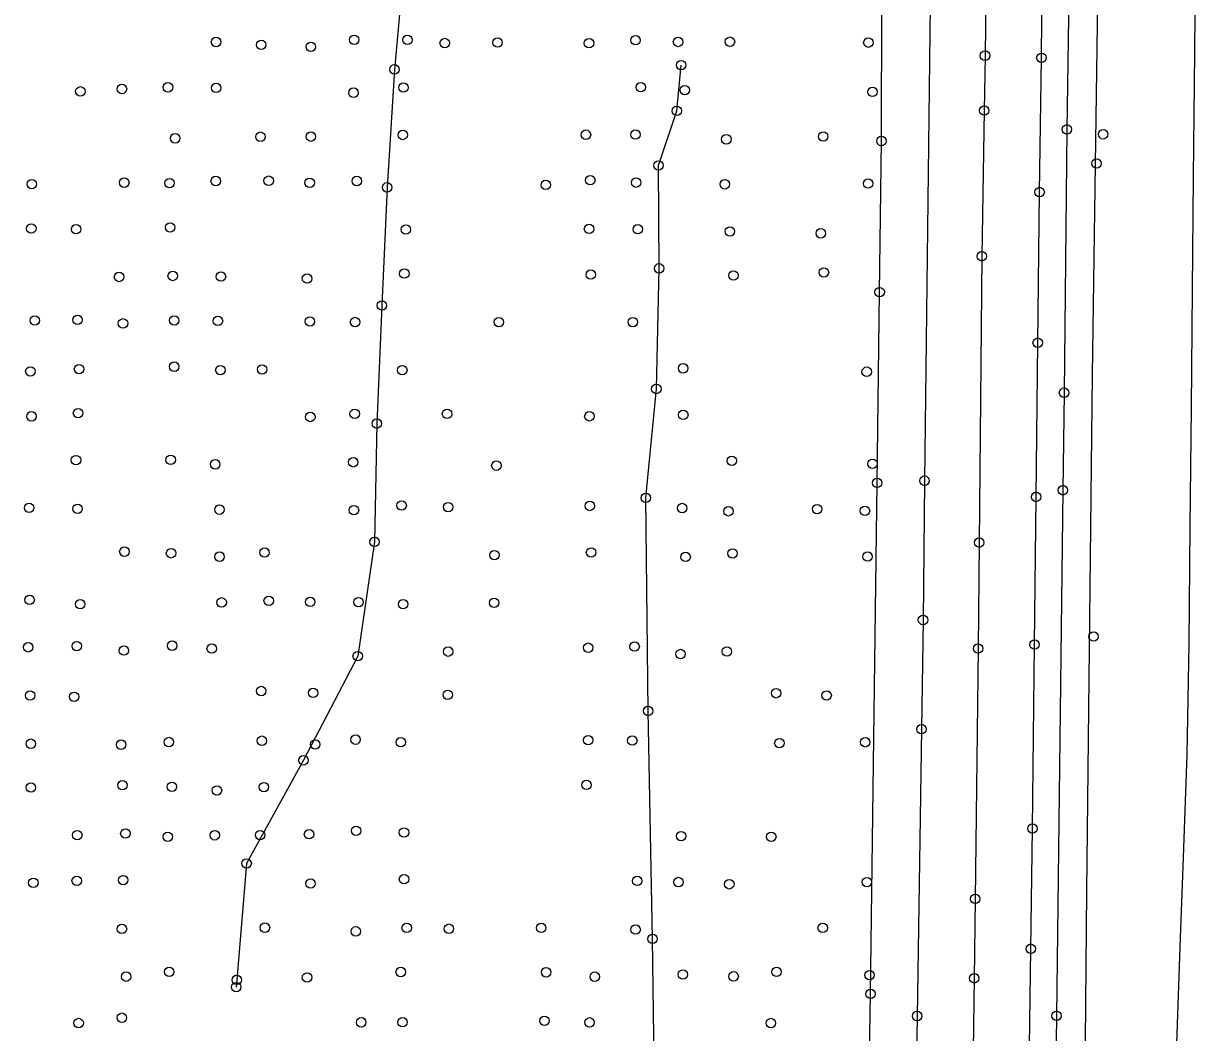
# Model space of a CAD drawing. Extents: x 20503438 to 20508873, y 7964251 to 7984667.
# Drawn here: x 20506371.1 to 20506619.2, y 7965840 to 7966053.3 of the extents above; entities that cross this region are included whole.
import ezdxf

# ---------------------------------------------------------------- set-up
doc = ezdxf.new("R2010")
doc.units = 0
for name, color, linetype in [('SurBreakLine', 7, 'Continuous'), ('SurDrainageArrowDown', 7, 'Continuous'), ('SurDrainageArrowUp', 7, 'Continuous'), ('SurEdgeRoadPaved', 7, 'Continuous'), ('SurEdgeShoulderPaved', 7, 'Continuous'), ('SurGuardRailCable', 7, 'Continuous'), ('SurPointsNonDTM', 7, 'Continuous'), ('SurSurveyPoints', 7, 'Continuous')]:
    doc.layers.add(name, color=color, linetype=linetype)

msp = doc.modelspace()

# ---------------------------------------------------------------- linework, layer by layer
at = {"layer": 'SurBreakLine'}
msp.add_lwpolyline([(20506575.03, 7966091.32), (20506574.47, 7966046.48), (20506574.3, 7966034.89), (20506573.79, 7966004.08), (20506573.24, 7965943.56), (20506573.01, 7965921.17), (20506572.41, 7965868.26), (20506572.19, 7965851.48), (20506571.55, 7965805.69), (20506571.07, 7965770.25), (20506570.51, 7965726.13), (20506569.97, 7965681.25), (20506569.81, 7965648.66), (20506569.61, 7965626.21), (20506569.39, 7965603.88), (20506569.1, 7965572.92)], dxfattribs=at)
at = {"layer": 'SurDrainageArrowDown'}
for points in [[(20506619.2, 7966097.06), (20506618.97, 7966072.88), (20506618.74, 7966047.06), (20506618.49, 7966020.9), (20506618.27, 7965997.06), (20506618.04, 7965972.06), (20506617.81, 7965947.06), (20506617.58, 7965922.17), (20506617.16, 7965898.81), (20506616.37, 7965877.03), (20506615.69, 7965858.08), (20506614.95, 7965837.72), (20506614.27, 7965818.75), (20506613.48, 7965796.99), (20506612.75, 7965776.62), (20506612.14, 7965759.68)], [(20506451.89, 7966068.48), (20506449.59, 7966043.59), (20506448.03, 7966018.65), (20506446.94, 7965993.68), (20506445.85, 7965968.71), (20506445.37, 7965943.72), (20506441.82, 7965919.57), (20506430.33, 7965897.55), (20506418.33, 7965875.75), (20506416.24, 7965851.15), (20506416.14, 7965849.62)]]:
    msp.add_lwpolyline(points, dxfattribs=at)
at = {"layer": 'SurDrainageArrowUp'}
msp.add_lwpolyline([(20506506.08, 7965804.87), (20506504.55, 7965810.9), (20506504.53, 7965833.98), (20506504.17, 7965859.8), (20506503.23, 7965907.98), (20506502.75, 7965953.01), (20506504.97, 7965976.04), (20506505.55, 7966001.53), (20506505.42, 7966023.27), (20506509.3, 7966034.82), (20506510.22, 7966044.49)], dxfattribs=at)
at = {"layer": 'SurEdgeRoadPaved'}
for points in [[(20506562.98, 7966069.12), (20506561.69, 7965956.65), (20506561.36, 7965927.21), (20506561.02, 7965904.12), (20506560.12, 7965843.51), (20506559.8, 7965821.05), (20506559.37, 7965785.5), (20506558.21, 7965668.14), (20506558.03, 7965647.17), (20506557.54, 7965608.72), (20506556.5, 7965506.31), (20506555.98, 7965462.45), (20506555.76, 7965426.25), (20506555.55, 7965390.53), (20506555.55, 7965365.32), (20506555.55, 7965323.6), (20506555.42, 7965283.68), (20506555.63, 7965249), (20506555.73, 7965220.22), (20506555.85, 7965201.63)], [(20506586.02, 7966017.66), (20506586.39, 7966046.04), (20506586.58, 7966062.88)], [(20506579.33, 7965201.74), (20506579.06, 7965228.35), (20506578.95, 7965259.46), (20506579.02, 7965289.12), (20506579.03, 7965292.09), (20506578.95, 7965330.25), (20506579.12, 7965400.3), (20506579.58, 7965475.25), (20506579.7, 7965495.86), (20506579.77, 7965507.64), (20506580.77, 7965579.04), (20506582.18, 7965713.39), (20506584.15, 7965857.73), (20506584.51, 7965883.12), (20506584.95, 7965922.01), (20506585.27, 7965953.21), (20506585.61, 7965985.81), (20506586.02, 7966017.66)]]:
    msp.add_lwpolyline(points, dxfattribs=at)
at = {"layer": 'SurEdgeShoulderPaved'}
for points in [[(20506592.19, 7966059.31), (20506591.79, 7966030.9), (20506591.18, 7965975.25), (20506590.93, 7965954.62), (20506589.59, 7965843.55), (20506588.16, 7965735.35), (20506587.68, 7965699.72), (20506587.42, 7965658.24), (20506587.16, 7965625.38), (20506586.88, 7965601.51), (20506586.38, 7965556.01), (20506585.73, 7965519.42), (20506585.6, 7965482.7), (20506584.9, 7965409.44), (20506584.81, 7965350.17), (20506584.84, 7965327.41), (20506584.92, 7965304.74), (20506584.98, 7965265.69), (20506584.99, 7965225.89), (20506585.23, 7965201.77)], [(20506545.59, 7965201.59), (20506545.55, 7965219.53), (20506545.56, 7965256.58), (20506545.28, 7965284.63), (20506545.36, 7965320.45), (20506545.43, 7965347.11), (20506545.59, 7965423.56), (20506545.77, 7965452.03), (20506546.43, 7965505.49), (20506546.86, 7965559.32), (20506548.13, 7965680.05), (20506548.89, 7965738.14), (20506549.41, 7965796.65), (20506550.26, 7965848.19), (20506551.65, 7965956.18), (20506552.19, 7965996.51), (20506552.57, 7966028.45), (20506552.68, 7966057.72)]]:
    msp.add_lwpolyline(points, dxfattribs=at)
at = {"layer": 'SurGuardRailCable'}
msp.add_lwpolyline([(20506613.34, 7964252.79), (20506601.5, 7964822.04), (20506598.64, 7964984.08), (20506597.55, 7965074.02), (20506596.61, 7965201.81), (20506594.34, 7965701.8), (20506594.71, 7965733.27), (20506595.45, 7965806.52), (20506596.03, 7965869.84), (20506597.23, 7965978.92), (20506600.18, 7966186.78), (20506601.51, 7966279.91), (20506601.63, 7966286.68)], dxfattribs=at)
at = {"layer": 'SurPointsNonDTM'}
for centre in [(20506598.06, 7966023.69), (20506597.43, 7965923.7)]:
    msp.add_circle(centre, 1, dxfattribs=at)
at = {"layer": 'SurSurveyPoints'}
for centre in [(20506411.86, 7966049.37), (20506441.07, 7966049.83), (20506452.33, 7966049.81), (20506500.57, 7966049.74), (20506509.56, 7966049.38), (20506520.54, 7966049.43), (20506421.42, 7966048.78), (20506431.91, 7966048.36), (20506460.22, 7966049.15), (20506471.39, 7966049.25), (20506490.73, 7966049.12), (20506549.81, 7966049.24), (20506510.22, 7966044.49), (20506574.47, 7966046.48), (20506586.39, 7966046.04), (20506449.59, 7966043.59), (20506391.97, 7966039.44), (20506401.7, 7966039.79), (20506411.89, 7966039.67), (20506451.5, 7966039.75), (20506501.67, 7966039.82), (20506383.17, 7966038.93), (20506440.93, 7966038.66), (20506510.99, 7966039.21), (20506550.68, 7966038.82), (20506509.3, 7966034.82), (20506574.3, 7966034.89), (20506451.36, 7966029.72), (20506490.09, 7966029.78), (20506500.55, 7966029.81), (20506591.79, 7966030.9), (20506599.44, 7966029.86), (20506403.22, 7966029.01), (20506421.25, 7966029.35), (20506431.91, 7966029.37), (20506519.77, 7966028.8), (20506540.25, 7966029.4), (20506552.57, 7966028.45), (20506505.42, 7966023.27), (20506392.46, 7966019.64), (20506411.79, 7966019.99), (20506422.99, 7966020.05), (20506431.66, 7966019.61), (20506441.63, 7966019.99), (20506491, 7966020.16), (20506500.69, 7966019.65), (20506372.9, 7966019.34), (20506402.04, 7966019.54), (20506448.03, 7966018.65), (20506481.59, 7966019.17), (20506519.45, 7966019.29), (20506549.76, 7966019.46), (20506586.02, 7966017.66), (20506586.02, 7966017.66), (20506372.8, 7966009.95), (20506382.27, 7966009.79), (20506402.15, 7966010.18), (20506452.01, 7966009.74), (20506490.74, 7966009.86), (20506501.04, 7966009.8), (20506520.52, 7966009.32), (20506539.74, 7966008.93), (20506573.79, 7966004.08), (20506402.7, 7965999.92), (20506412.9, 7965999.79), (20506451.68, 7966000.43), (20506491.1, 7966000.21), (20506505.55, 7966001.53), (20506521.27, 7966000.02), (20506540.41, 7966000.67), (20506391.35, 7965999.71), (20506431.1, 7965999.38), (20506552.19, 7965996.51), (20506446.94, 7965993.68), (20506373.54, 7965990.51), (20506382.58, 7965990.64), (20506392.19, 7965989.9), (20506403.02, 7965990.52), (20506412.27, 7965990.42), (20506431.7, 7965990.3), (20506441.26, 7965990.18), (20506471.68, 7965990.16), (20506500, 7965990.17), (20506585.61, 7965985.81), (20506382.89, 7965980.24), (20506403.02, 7965980.75), (20506412.78, 7965980.03), (20506421.61, 7965980.17), (20506451.25, 7965980.01), (20506510.64, 7965980.4), (20506372.6, 7965979.74), (20506549.45, 7965979.69), (20506504.97, 7965976.04), (20506591.18, 7965975.25), (20506372.82, 7965970.25), (20506382.68, 7965970.93), (20506431.8, 7965970.12), (20506441.18, 7965970.8), (20506460.71, 7965970.78), (20506490.81, 7965970.26), (20506510.67, 7965970.57), (20506445.85, 7965968.71), (20506382.25, 7965961), (20506402.27, 7965961.07), (20506411.7, 7965960.11), (20506440.87, 7965960.54), (20506520.93, 7965960.85), (20506550.68, 7965960.23), (20506471.14, 7965959.83), (20506551.65, 7965956.18), (20506561.69, 7965956.65), (20506502.75, 7965953.01), (20506585.27, 7965953.21), (20506590.93, 7965954.62), (20506372.33, 7965950.93), (20506382.58, 7965950.72), (20506412.58, 7965950.53), (20506441.03, 7965950.42), (20506451.11, 7965951.41), (20506460.95, 7965951.07), (20506490.9, 7965951.31), (20506510.43, 7965950.87), (20506520.22, 7965950.18), (20506538.96, 7965950.65), (20506549.08, 7965950.28), (20506445.37, 7965943.72), (20506573.24, 7965943.56), (20506392.48, 7965941.65), (20506402.35, 7965941.31), (20506412.6, 7965940.59), (20506422.12, 7965941.46), (20506470.73, 7965940.92), (20506491.16, 7965941.48), (20506511.16, 7965940.54), (20506521.09, 7965941.27), (20506549.64, 7965940.61), (20506372.44, 7965931.46), (20506383.15, 7965930.54), (20506413.05, 7965930.93), (20506423, 7965931.27), (20506431.77, 7965931.03), (20506442, 7965930.99), (20506451.42, 7965930.54), (20506470.67, 7965930.84), (20506561.36, 7965927.21), (20506372.14, 7965921.44), (20506382.42, 7965921.68), (20506392.37, 7965920.75), (20506402.59, 7965921.78), (20506410.95, 7965921.17), (20506460.95, 7965920.52), (20506490.56, 7965921.35), (20506500.38, 7965921.6), (20506519.88, 7965920.55), (20506573.01, 7965921.17), (20506584.95, 7965922.01), (20506441.82, 7965919.57), (20506510.09, 7965920.01), (20506372.54, 7965911.25), (20506381.86, 7965910.97), (20506421.42, 7965912.19), (20506432.4, 7965911.8), (20506460.86, 7965911.41), (20506530.3, 7965911.72), (20506540.98, 7965911.27), (20506503.23, 7965907.98), (20506561.02, 7965904.12), (20506372.7, 7965901.06), (20506391.79, 7965900.86), (20506401.9, 7965901.41), (20506421.55, 7965901.69), (20506432.83, 7965900.9), (20506441.37, 7965901.92), (20506450.93, 7965901.37), (20506490.56, 7965901.79), (20506499.88, 7965901.72), (20506530.99, 7965901.19), (20506549.13, 7965901.36), (20506430.33, 7965897.55), (20506372.72, 7965891.79), (20506392.08, 7965892.29), (20506402.52, 7965891.96), (20506412.06, 7965891.18), (20506421.99, 7965891.89), (20506490.2, 7965892.36), (20506382.52, 7965881.73), (20506392.69, 7965882.08), (20506401.66, 7965881.38), (20506411.59, 7965881.7), (20506421.18, 7965881.75), (20506431.53, 7965881.92), (20506441.49, 7965882.66), (20506451.61, 7965882.3), (20506510.21, 7965881.53), (20506529.28, 7965881.38), (20506584.51, 7965883.12), (20506418.33, 7965875.75), (20506373.23, 7965871.67), (20506382.4, 7965872.09), (20506392.23, 7965872.23), (20506431.84, 7965871.5), (20506451.62, 7965872.43), (20506500.92, 7965872.06), (20506509.65, 7965871.82), (20506520.4, 7965871.35), (20506549.49, 7965871.81), (20506572.41, 7965868.26), (20506391.97, 7965861.93), (20506422.21, 7965862.18), (20506441.42, 7965861.4), (20506452.18, 7965862.14), (20506461.1, 7965861.96), (20506480.63, 7965862.14), (20506500.59, 7965861.78), (20506540.15, 7965862.14), (20506504.17, 7965859.8), (20506584.15, 7965857.73), (20506392.86, 7965851.83), (20506401.96, 7965852.86), (20506416.24, 7965851.15), (20506431.1, 7965851.66), (20506450.91, 7965852.81), (20506481.67, 7965852.74), (20506491.96, 7965851.82), (20506510.58, 7965852.28), (20506521.31, 7965851.89), (20506530.38, 7965852.83), (20506550.05, 7965852.15), (20506572.19, 7965851.48), (20506416.14, 7965849.62), (20506550.26, 7965848.19), (20506560.12, 7965843.51), (20506589.59, 7965843.55), (20506382.81, 7965842.02), (20506391.95, 7965843.15), (20506442.56, 7965842.17), (20506451.31, 7965842.2), (20506481.3, 7965842.5), (20506490.85, 7965842.16), (20506529.2, 7965842.02)]:
    msp.add_circle(centre, 1, dxfattribs=at)

doc.saveas('drawing.dxf')
